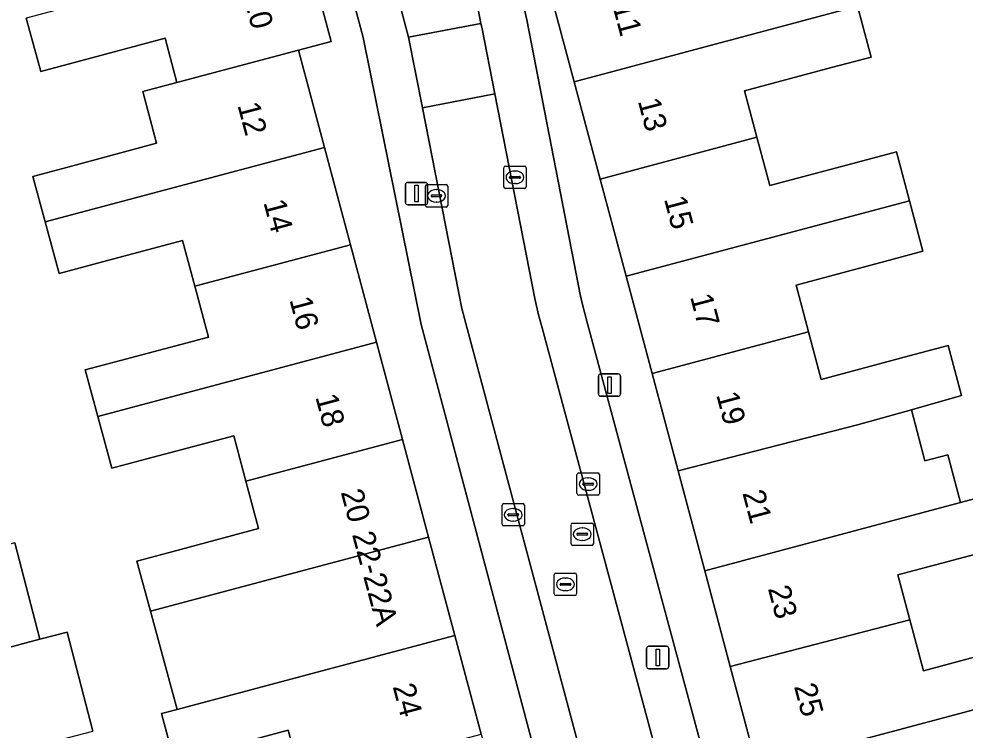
# Model space of a CAD drawing. Extents: x 162542 to 163147, y 380779 to 381521.
# Drawn here: x 162854.22 to 162896.54, y 381002.92 to 381034.74 of the extents above; entities that cross this region are included whole.
import ezdxf

# ---------------------------------------------------------------- set-up
doc = ezdxf.new("R2010")
doc.units = 0
for name, color, linetype in [('IMGEO_Erf', 7, 'Continuous'), ('IMGEO_Kolk', 7, 'Continuous'), ('IMGEO_Lichtmast', 7, 'Continuous'), ('IMGEO_Pand', 7, 'Continuous'), ('IMGEO_Pand_nummerreeks', 7, 'Continuous'), ('IMGEO_Parkeervlak_open', 7, 'Continuous'), ('IMGEO_Rijbaan_lokaal_open', 7, 'Continuous'), ('IMGEO_Rioolput', 7, 'Continuous'), ('IMGEO_Voetpad_open', 7, 'Continuous')]:
    doc.layers.add(name, color=color, linetype=linetype)

msp = doc.modelspace()

# ---------------------------------------------------------------- linework, layer by layer
at = {"layer": 'IMGEO_Erf'}
for points in [[(162891.722, 381035.31), (162892.33, 381033.032), (162890.568, 381032.562), (162886.669, 381031.521), (162887.223, 381029.444), (162887.801, 381027.276), (162891.74, 381028.327), (162893.464, 381028.787), (162894.048, 381026.603), (162894.652, 381024.342), (162892.926, 381023.882), (162888.978, 381022.829), (162889.537, 381020.734), (162890.104, 381018.608), (162894.038, 381019.658), (162895.779, 381020.123), (162896.377, 381017.884), (162894.132, 381017.251), (162894.742, 381014.963), (162895.766, 381015.236), (162896.336, 381013.099), (162899.895, 381014.048)], [(162866.886, 381000.609), (162866.265, 381002.917), (162861.161, 381001.543), (162860.594, 381003.653), (162861.288, 381003.838), (162860.098, 381008.239), (162859.492, 381010.48), (162861.059, 381010.898), (162864.933, 381011.932), (162864.369, 381014.046), (162863.824, 381016.087), (162859.934, 381015.048), (162858.369, 381014.63), (162857.741, 381016.949), (162857.178, 381019.031), (162858.759, 381019.453), (162862.69, 381020.502), (162862.084, 381022.773), (162861.538, 381024.821), (162857.561, 381023.76), (162856.01, 381023.346), (162855.386, 381025.656), (162854.835, 381027.692), (162856.4, 381028.11), (162860.375, 381029.171), (162859.757, 381031.489), (162861.279, 381031.894), (162860.751, 381033.871), (162856.861, 381032.833), (162855.192, 381032.388), (162854.547, 381034.765)], [(162854.038, 381011.295), (162855.15, 381006.98), (162856.378, 381007.296), (162857.52, 381002.862)], [(162896.956, 381010.776), (162893.527, 381009.861), (162894.062, 381007.856), (162894.671, 381005.574), (162899.329, 381006.818)]]:
    msp.add_lwpolyline(points, dxfattribs=at)
at = {"layer": 'IMGEO_Kolk'}
for p, q in [((162875.903, 381027.223), (162875.903, 381028.075)), ((162875.978, 381028.149), (162876.83, 381028.149)), ((162876.391, 381027.929), (162876.416, 381027.929)), ((162876.904, 381028.075), (162876.904, 381027.223)), ((162872.47, 381027.32), (162873.322, 381027.32)), ((162876.162, 381027.643), (162876.162, 381027.655)), ((162876.6, 381027.606), (162876.202, 381027.606)), ((162876.205, 381027.692), (162876.603, 381027.692)), ((162876.414, 381027.369), (162876.389, 381027.369)), ((162876.646, 381027.655), (162876.646, 381027.643)), ((162872.395, 381026.394), (162872.395, 381027.246)), ((162872.883, 381027.1), (162872.908, 381027.1)), ((162873.396, 381027.246), (162873.396, 381026.394)), ((162876.83, 381027.149), (162875.978, 381027.149)), ((162872.654, 381026.814), (162872.654, 381026.826)), ((162873.092, 381026.777), (162872.694, 381026.777)), ((162872.697, 381026.863), (162873.095, 381026.863)), ((162872.906, 381026.54), (162872.881, 381026.54)), ((162873.138, 381026.826), (162873.138, 381026.814)), ((162873.322, 381026.32), (162872.47, 381026.32)), ((162879.178, 381013.497), (162879.178, 381014.349)), ((162879.253, 381014.423), (162880.105, 381014.423)), ((162879.666, 381014.203), (162879.691, 381014.203)), ((162880.179, 381014.349), (162880.179, 381013.497)), ((162879.437, 381013.917), (162879.437, 381013.929)), ((162879.875, 381013.88), (162879.477, 381013.88)), ((162879.48, 381013.966), (162879.878, 381013.966)), ((162879.921, 381013.929), (162879.921, 381013.917)), ((162880.105, 381013.423), (162879.253, 381013.423)), ((162879.689, 381013.643), (162879.664, 381013.643)), ((162875.825, 381012.123), (162875.825, 381012.975)), ((162875.9, 381013.049), (162876.752, 381013.049)), ((162876.826, 381012.975), (162876.826, 381012.123)), ((162876.084, 381012.543), (162876.084, 381012.555)), ((162876.522, 381012.506), (162876.124, 381012.506)), ((162876.127, 381012.592), (162876.525, 381012.592)), ((162876.313, 381012.829), (162876.338, 381012.829)), ((162876.568, 381012.555), (162876.568, 381012.543)), ((162876.336, 381012.269), (162876.311, 381012.269)), ((162876.752, 381012.049), (162875.9, 381012.049))]:
    msp.add_line(p, q, dxfattribs=at)
for points in [[(162875.903, 381027.223), (162875.903, 381028.075)], [(162875.978, 381028.149), (162876.83, 381028.149)], [(162876.904, 381028.075), (162876.904, 381027.223)], [(162872.47, 381027.32), (162873.322, 381027.32)], [(162872.395, 381026.394), (162872.395, 381027.246)], [(162873.396, 381027.246), (162873.396, 381026.394)], [(162876.83, 381027.149), (162875.978, 381027.149)], [(162873.322, 381026.32), (162872.47, 381026.32)], [(162879.178, 381013.497), (162879.178, 381014.349)], [(162879.253, 381014.423), (162880.105, 381014.423)], [(162880.179, 381014.349), (162880.179, 381013.497)], [(162880.105, 381013.423), (162879.253, 381013.423)], [(162875.825, 381012.123), (162875.825, 381012.975)], [(162875.9, 381013.049), (162876.752, 381013.049)], [(162876.826, 381012.975), (162876.826, 381012.123)], [(162876.752, 381012.049), (162875.9, 381012.049)]]:
    msp.add_lwpolyline(points, dxfattribs=at)
for centre, radius, start, end in [((162875.98, 381028.073), 0.0765, 91.552, 178.448), ((162875.98, 381028.073), 0.0765, 91.552, 178.448), ((162876.828, 381028.073), 0.0765, 1.552, 88.448), ((162876.828, 381028.073), 0.0765, 1.552, 88.448), ((162872.472, 381027.244), 0.0765, 91.552, 178.448), ((162872.472, 381027.244), 0.0765, 91.552, 178.448), ((162873.32, 381027.244), 0.0765, 1.552, 88.448), ((162873.32, 381027.244), 0.0765, 1.552, 88.448), ((162876.202, 381027.652), 0.0403, 85.8775, 175.7526), ((162876.199, 381027.642), 0.0366, 178.938, 274.7102), ((162876.603, 381027.649), 0.043, 264.8664, 352.4533), ((162876.607, 381027.654), 0.0386, 1.7309, 96.639), ((162875.98, 381027.225), 0.0765, 181.552, 268.448), ((162875.98, 381027.225), 0.0765, 181.552, 268.448), ((162876.828, 381027.225), 0.0765, 271.552, 358.448), ((162876.828, 381027.225), 0.0765, 271.552, 358.448), ((162872.694, 381026.823), 0.0403, 85.8775, 175.7526), ((162872.691, 381026.813), 0.0366, 178.938, 274.7102), ((162873.095, 381026.82), 0.043, 264.8664, 352.4533), ((162873.099, 381026.825), 0.0386, 1.7309, 96.639), ((162872.472, 381026.396), 0.0765, 181.552, 268.448), ((162872.472, 381026.396), 0.0765, 181.552, 268.448), ((162873.32, 381026.396), 0.0765, 271.552, 358.448), ((162873.32, 381026.396), 0.0765, 271.552, 358.448), ((162879.255, 381014.347), 0.0765, 91.552, 178.448), ((162879.255, 381014.347), 0.0765, 91.552, 178.448), ((162880.103, 381014.347), 0.0765, 1.552, 88.448), ((162880.103, 381014.347), 0.0765, 1.552, 88.448), ((162879.477, 381013.926), 0.0403, 85.8775, 175.7526), ((162879.474, 381013.916), 0.0366, 178.938, 274.7102), ((162879.878, 381013.923), 0.043, 264.8664, 352.4533), ((162879.882, 381013.928), 0.0386, 1.7309, 96.639), ((162879.255, 381013.499), 0.0765, 181.552, 268.448), ((162879.255, 381013.499), 0.0765, 181.552, 268.448), ((162880.103, 381013.499), 0.0765, 271.552, 358.448), ((162880.103, 381013.499), 0.0765, 271.552, 358.448), ((162875.902, 381012.973), 0.0765, 91.552, 178.448), ((162875.902, 381012.973), 0.0765, 91.552, 178.448), ((162876.75, 381012.973), 0.0765, 1.552, 88.448), ((162876.75, 381012.973), 0.0765, 1.552, 88.448), ((162876.124, 381012.552), 0.0403, 85.8775, 175.7526), ((162876.121, 381012.542), 0.0366, 178.938, 274.7102), ((162876.525, 381012.549), 0.043, 264.8664, 352.4533), ((162876.529, 381012.554), 0.0386, 1.7309, 96.639), ((162875.902, 381012.125), 0.0765, 181.552, 268.448), ((162875.902, 381012.125), 0.0765, 181.552, 268.448), ((162876.75, 381012.125), 0.0765, 271.552, 358.448), ((162876.75, 381012.125), 0.0765, 271.552, 358.448)]:
    msp.add_arc(centre, radius, start, end, dxfattribs=at)
for centre, major_axis, ratio, start_param, end_param in [((162876.39, 381027.649), (-0.387, 0.002), 0.722429, 4.712389, 7.853982), ((162876.415, 381027.649), (-0.39, 0.002), 0.717154, 1.570796, 4.712389), ((162872.882, 381026.82), (-0.387, 0.002), 0.722429, 4.712389, 7.853982), ((162872.907, 381026.82), (-0.39, 0.002), 0.717154, 1.570796, 4.712389), ((162879.665, 381013.923), (-0.387, 0.002), 0.722429, 4.712389, 7.853982), ((162879.69, 381013.923), (-0.39, 0.002), 0.717154, 1.570796, 4.712389), ((162876.312, 381012.549), (-0.387, 0.002), 0.722429, 4.712389, 7.853982), ((162876.337, 381012.549), (-0.39, 0.002), 0.717154, 1.570796, 4.712389)]:
    msp.add_ellipse(centre, major_axis=major_axis, ratio=ratio, start_param=start_param, end_param=end_param, dxfattribs=at)
at = {"layer": 'IMGEO_Lichtmast'}
for p, q in [((162871.505, 381026.522), (162871.505, 381027.322)), ((162871.505, 381027.322), (162871.505, 381026.522)), ((162871.605, 381027.422), (162872.395, 381027.422)), ((162872.395, 381027.422), (162871.605, 381027.422)), ((162872.495, 381027.322), (162872.495, 381026.522)), ((162872.495, 381026.522), (162872.495, 381027.322)), ((162872.395, 381026.422), (162871.605, 381026.422)), ((162871.605, 381026.422), (162872.395, 381026.422)), ((162880.234, 381018.853), (162881.024, 381018.853)), ((162881.024, 381018.853), (162880.234, 381018.853)), ((162880.134, 381017.953), (162880.134, 381018.753)), ((162880.134, 381018.753), (162880.134, 381017.953)), ((162881.124, 381018.753), (162881.124, 381017.953)), ((162881.124, 381017.953), (162881.124, 381018.753)), ((162881.024, 381017.853), (162880.234, 381017.853)), ((162880.234, 381017.853), (162881.024, 381017.853)), ((162882.394, 381006.664), (162883.184, 381006.664)), ((162883.184, 381006.664), (162882.394, 381006.664)), ((162882.294, 381005.764), (162882.294, 381006.564)), ((162882.294, 381006.564), (162882.294, 381005.764)), ((162883.284, 381006.564), (162883.284, 381005.764)), ((162883.284, 381005.764), (162883.284, 381006.564)), ((162883.184, 381005.664), (162882.394, 381005.664)), ((162882.394, 381005.664), (162883.184, 381005.664))]:
    msp.add_line(p, q, dxfattribs=at)
for points in [[(162871.925, 381027.297), (162872.075, 381027.297), (162872.075, 381026.547), (162871.925, 381026.547), (162871.925, 381027.297)], [(162880.554, 381018.728), (162880.704, 381018.728), (162880.704, 381017.978), (162880.554, 381017.978), (162880.554, 381018.728)], [(162882.714, 381006.539), (162882.864, 381006.539), (162882.864, 381005.789), (162882.714, 381005.789), (162882.714, 381006.539)]]:
    msp.add_lwpolyline(points, dxfattribs=at)
for centre, start, end in [((162871.605, 381027.322), 90, 180), ((162871.605, 381027.322), 90, 180), ((162872.395, 381027.322), 0, 90), ((162872.395, 381027.322), 360, 90), ((162871.605, 381026.522), 180, 270), ((162871.605, 381026.522), 180, 270), ((162872.395, 381026.522), 270, 0), ((162872.395, 381026.522), 270, 0), ((162880.234, 381018.753), 90, 180), ((162880.234, 381018.753), 90, 180), ((162881.024, 381018.753), 0, 90), ((162881.024, 381018.753), 360, 90), ((162880.234, 381017.953), 180, 270), ((162880.234, 381017.953), 180, 270), ((162881.024, 381017.953), 270, 0), ((162881.024, 381017.953), 270, 0), ((162882.394, 381006.564), 90, 180), ((162882.394, 381006.564), 90, 180), ((162883.184, 381006.564), 0, 90), ((162883.184, 381006.564), 360, 90), ((162882.394, 381005.764), 180, 270), ((162882.394, 381005.764), 180, 270), ((162883.184, 381005.764), 270, 0), ((162883.184, 381005.764), 270, 0)]:
    msp.add_arc(centre, 0.1, start, end, dxfattribs=at)
at = {"layer": 'IMGEO_Pand'}
for points in [[(162879.055, 381031.927), (162891.722, 381035.31), (162891.151, 381037.446), (162889.659, 381037.048), (162889.066, 381039.265), (162884.877, 381038.146), (162877.894, 381036.28)], [(162867.015, 381038.085), (162854.547, 381034.765), (162855.192, 381032.388), (162856.861, 381032.833), (162860.751, 381033.871), (162861.279, 381031.894), (162866.722, 381033.341), (162868.178, 381033.728)], [(162879.055, 381031.927), (162880.217, 381027.572), (162887.223, 381029.444), (162886.669, 381031.521), (162890.568, 381032.562), (162892.33, 381033.032), (162891.722, 381035.31)], [(162866.722, 381033.341), (162861.279, 381031.894), (162859.757, 381031.489), (162860.375, 381029.171), (162856.4, 381028.11), (162854.835, 381027.692), (162855.386, 381025.656), (162867.885, 381028.983)], [(162887.223, 381029.444), (162880.217, 381027.572), (162881.378, 381023.219), (162894.048, 381026.603), (162893.464, 381028.787), (162891.74, 381028.327), (162887.801, 381027.276)], [(162869.048, 381024.626), (162867.885, 381028.983), (162855.386, 381025.656), (162856.01, 381023.346), (162857.561, 381023.76), (162861.538, 381024.821), (162862.084, 381022.773)], [(162882.539, 381018.864), (162889.537, 381020.734), (162888.978, 381022.829), (162892.926, 381023.882), (162894.652, 381024.342), (162894.048, 381026.603), (162881.378, 381023.219)], [(162857.741, 381016.949), (162870.212, 381020.268), (162869.048, 381024.626), (162862.084, 381022.773), (162862.69, 381020.502), (162858.759, 381019.453), (162857.178, 381019.031)], [(162895.779, 381020.123), (162894.038, 381019.658), (162890.104, 381018.608), (162889.537, 381020.734), (162882.539, 381018.864), (162883.7, 381014.511), (162891.731, 381016.575), (162894.132, 381017.251), (162896.377, 381017.884)], [(162871.375, 381015.911), (162870.212, 381020.268), (162857.741, 381016.949), (162858.369, 381014.63), (162859.934, 381015.048), (162863.824, 381016.087), (162864.369, 381014.046)], [(162894.132, 381017.251), (162891.731, 381016.575), (162883.7, 381014.511), (162884.891, 381010.046), (162896.336, 381013.099), (162895.766, 381015.236), (162894.742, 381014.963)], [(162871.375, 381015.911), (162864.369, 381014.046), (162864.933, 381011.932), (162861.059, 381010.898), (162859.492, 381010.48), (162860.098, 381008.239), (162872.538, 381011.552)], [(162893.527, 381009.861), (162896.956, 381010.776), (162900.514, 381011.725), (162899.895, 381014.048), (162896.336, 381013.099), (162884.891, 381010.046), (162886.035, 381005.76), (162894.062, 381007.856)], [(162854.038, 381011.295), (162850.802, 381010.434), (162851.915, 381006.113), (162855.15, 381006.98)], [(162872.538, 381011.552), (162860.098, 381008.239), (162861.288, 381003.838), (162865.701, 381005.013), (162873.714, 381007.147)], [(162899.329, 381006.818), (162894.671, 381005.574), (162894.062, 381007.856), (162886.035, 381005.76), (162887.241, 381001.237), (162898.764, 381004.311), (162899.916, 381004.618)], [(162855.15, 381006.98), (162851.915, 381006.113), (162851.188, 381005.923), (162852.384, 381001.526), (162853.05, 381001.699), (162853.368, 381001.782), (162855.067, 381002.224), (162857.52, 381002.862), (162856.378, 381007.296)], [(162873.714, 381007.147), (162865.701, 381005.013), (162861.288, 381003.838), (162860.594, 381003.653), (162861.161, 381001.543), (162866.265, 381002.917), (162866.886, 381000.609), (162874.891, 381002.74)], [(162888.416, 380996.831), (162896.385, 380998.957), (162899.94, 380999.906), (162899.344, 381002.139), (162898.764, 381004.311), (162887.241, 381001.237), (162887.571, 381000)]]:
    msp.add_lwpolyline(points, close=True, dxfattribs=at)
at = {"layer": 'IMGEO_Parkeervlak_open'}
for points in [[(162866.129, 381067.494), (162874.485, 381036.215), (162874.762, 381035.155), (162874.883, 381034.536), (162874.916, 381034.366), (162875.5, 381031.389), (162877.298, 381022.222), (162877.455, 381021.493), (162877.62, 381020.908), (162887.481, 380984.235), (162888.386, 380980.871), (162890.133, 380974.374), (162901.555, 380931.634), (162901.838, 380930.972), (162901.876, 380930.848), (162901.98, 380930.5), (162901.957, 380930.656)], [(162879.625, 381021.207), (162879.415, 381022.016), (162879.319, 381022.406), (162879.144, 381023.334), (162876.936, 381034.701), (162876.741, 381035.545), (162876.464, 381036.645), (162868.265, 381067.311)], [(162872.262, 381030.754), (162871.637, 381033.921), (162865.379, 381057.517)], [(162863.623, 381056.326), (162869.619, 381033.902), (162872.201, 381021.07), (162882.251, 380983.223), (162896.332, 380930.722), (162896.579, 380929.758), (162896.835, 380929.036), (162897.228, 380928.095), (162898.683, 380924.706), (162898.786, 380924.4), (162898.843, 380924.15), (162902.951, 380908.79)], [(162898.286, 380931.049), (162885.174, 380980.018), (162884.27, 380983.395), (162884.203, 380983.645), (162874.033, 381021.78), (162872.262, 381030.754)], [(162903.319, 380932.863), (162892.108, 380974.822), (162879.625, 381021.207)]]:
    msp.add_lwpolyline(points, dxfattribs=at)
at = {"layer": 'IMGEO_Rijbaan_lokaal_open'}
for points in [[(162866.129, 381067.494), (162865.157, 381071.634), (162861.83, 381070.69), (162861.841, 381070.65), (162863.464, 381064.612), (162863.489, 381064.521), (162863.824, 381063.336), (162865.102, 381058.472), (162865.379, 381057.517), (162871.637, 381033.921), (162874.883, 381034.536), (162874.762, 381035.155), (162874.485, 381036.215)], [(162874.883, 381034.536), (162871.637, 381033.921), (162872.262, 381030.754), (162875.5, 381031.389), (162874.916, 381034.366)], [(162875.5, 381031.389), (162872.262, 381030.754), (162874.033, 381021.78), (162884.203, 380983.645), (162884.27, 380983.395), (162887.481, 380984.235), (162877.62, 381020.908), (162877.455, 381021.493), (162877.298, 381022.222)]]:
    msp.add_lwpolyline(points, close=True, dxfattribs=at)
at = {"layer": 'IMGEO_Rioolput'}
for p, q in [((162878.914, 381011.255), (162878.914, 381012.107)), ((162878.989, 381012.181), (162879.841, 381012.181)), ((162879.915, 381012.107), (162879.915, 381011.255)), ((162879.173, 381011.675), (162879.173, 381011.687)), ((162879.216, 381011.724), (162879.614, 381011.724)), ((162879.402, 381011.961), (162879.427, 381011.961)), ((162879.657, 381011.687), (162879.657, 381011.675)), ((162879.611, 381011.638), (162879.213, 381011.638)), ((162879.425, 381011.401), (162879.4, 381011.401)), ((162879.841, 381011.181), (162878.989, 381011.181)), ((162878.16, 381009.011), (162878.16, 381009.863)), ((162878.235, 381009.937), (162879.087, 381009.937)), ((162878.648, 381009.717), (162878.673, 381009.717)), ((162879.161, 381009.863), (162879.161, 381009.011)), ((162878.419, 381009.431), (162878.419, 381009.443)), ((162878.857, 381009.394), (162878.459, 381009.394)), ((162878.462, 381009.48), (162878.86, 381009.48)), ((162878.671, 381009.157), (162878.646, 381009.157)), ((162878.903, 381009.443), (162878.903, 381009.431)), ((162879.087, 381008.937), (162878.235, 381008.937))]:
    msp.add_line(p, q, dxfattribs=at)
for points in [[(162878.914, 381011.255), (162878.914, 381012.107)], [(162878.989, 381012.181), (162879.841, 381012.181)], [(162879.915, 381012.107), (162879.915, 381011.255)], [(162879.841, 381011.181), (162878.989, 381011.181)], [(162878.16, 381009.011), (162878.16, 381009.863)], [(162878.235, 381009.937), (162879.087, 381009.937)], [(162879.161, 381009.863), (162879.161, 381009.011)], [(162879.087, 381008.937), (162878.235, 381008.937)]]:
    msp.add_lwpolyline(points, dxfattribs=at)
for centre, radius, start, end in [((162878.991, 381012.105), 0.0765, 91.552, 178.448), ((162878.991, 381012.105), 0.0765, 91.552, 178.448), ((162879.839, 381012.105), 0.0765, 1.552, 88.448), ((162879.839, 381012.105), 0.0765, 1.552, 88.448), ((162879.213, 381011.684), 0.0403, 85.8775, 175.7526), ((162879.21, 381011.674), 0.0366, 178.938, 274.7102), ((162879.614, 381011.681), 0.043, 264.8664, 352.4533), ((162879.618, 381011.686), 0.0386, 1.7309, 96.639), ((162878.991, 381011.257), 0.0765, 181.552, 268.448), ((162878.991, 381011.257), 0.0765, 181.552, 268.448), ((162879.839, 381011.257), 0.0765, 271.552, 358.448), ((162879.839, 381011.257), 0.0765, 271.552, 358.448), ((162878.237, 381009.861), 0.0765, 91.552, 178.448), ((162878.237, 381009.861), 0.0765, 91.552, 178.448), ((162879.085, 381009.861), 0.0765, 1.552, 88.448), ((162879.085, 381009.861), 0.0765, 1.552, 88.448), ((162878.459, 381009.44), 0.0403, 85.8775, 175.7526), ((162878.456, 381009.43), 0.0366, 178.938, 274.7102), ((162878.86, 381009.437), 0.043, 264.8664, 352.4533), ((162878.864, 381009.442), 0.0386, 1.7309, 96.639), ((162878.237, 381009.013), 0.0765, 181.552, 268.448), ((162878.237, 381009.013), 0.0765, 181.552, 268.448), ((162879.085, 381009.013), 0.0765, 271.552, 358.448), ((162879.085, 381009.013), 0.0765, 271.552, 358.448)]:
    msp.add_arc(centre, radius, start, end, dxfattribs=at)
for centre, major_axis, ratio, start_param, end_param in [((162879.401, 381011.681), (-0.387, 0.002), 0.722429, 4.712389, 7.853982), ((162879.426, 381011.681), (-0.39, 0.002), 0.717154, 1.570796, 4.712389), ((162878.647, 381009.437), (-0.387, 0.002), 0.722429, 4.712389, 7.853982), ((162878.672, 381009.437), (-0.39, 0.002), 0.717154, 1.570796, 4.712389)]:
    msp.add_ellipse(centre, major_axis=major_axis, ratio=ratio, start_param=start_param, end_param=end_param, dxfattribs=at)
at = {"layer": 'IMGEO_Voetpad_open'}
for points in [[(162891.804, 380984.13), (162890.629, 380988.534), (162889.486, 380992.819), (162888.416, 380996.831), (162887.571, 381000), (162887.241, 381001.237), (162886.035, 381005.76), (162884.891, 381010.046), (162883.7, 381014.511), (162882.539, 381018.864), (162881.378, 381023.219), (162880.217, 381027.572), (162879.055, 381031.927), (162877.894, 381036.28), (162876.732, 381040.635), (162875.571, 381044.988), (162874.41, 381049.342), (162873.249, 381053.695), (162872.056, 381058.167), (162871.805, 381059.159), (162871.058, 381061.946), (162870, 381065.898), (162867.103, 381076.714), (162864.518, 381076.093)], [(162868.265, 381067.311), (162876.464, 381036.645), (162876.741, 381035.545), (162876.936, 381034.701), (162879.144, 381023.334), (162879.319, 381022.406), (162879.415, 381022.016), (162879.625, 381021.207), (162892.108, 380974.822), (162903.319, 380932.863)], [(162896.332, 380930.722), (162882.251, 380983.223), (162872.201, 381021.07), (162869.619, 381033.902), (162863.623, 381056.326)], [(162867.015, 381038.085), (162868.178, 381033.728), (162866.722, 381033.341), (162867.885, 381028.983), (162869.048, 381024.626), (162870.212, 381020.268), (162871.375, 381015.911), (162872.538, 381011.552), (162873.714, 381007.147), (162874.891, 381002.74), (162875.622, 381000), (162876.067, 380998.335), (162877.237, 380993.949), (162878.397, 380989.605), (162879.557, 380985.261), (162880.716, 380980.917), (162881.715, 380977.176), (162883.123, 380971.9), (162884.299, 380967.494), (162885.475, 380963.089), (162886.651, 380958.683), (162887.828, 380954.277)]]:
    msp.add_lwpolyline(points, dxfattribs=at)

# ---------------------------------------------------------------- texts
at = {"layer": 'IMGEO_Pand_nummerreeks'}
for s, rotation, p in [('10', 284.9425, (162864.272, 381035.644)), ('11', 284.9349, (162880.755, 381035.332)), ('13', 284.9349, (162881.895, 381031.063)), ('12', 284.9483, (162863.985, 381030.879)), ('14', 284.9461, (162865.147, 381026.528)), ('15', 284.9349, (162883.063, 381026.683)), ('16', 284.9461, (162866.308, 381022.178)), ('17', 284.9349, (162884.231, 381022.304)), ('19', 284.9368, (162885.398, 381017.925)), ('18', 284.9461, (162867.469, 381017.826)), ('20', 284.9483, (162868.607, 381013.564)), ('21', 284.9368, (162886.571, 381013.524)), ('22-22A', 284.9483, (162869.111, 381011.671)), ('23', 284.9368, (162887.71, 381009.254)), ('24', 284.9483, (162870.928, 381004.867)), ('25', 284.9368, (162888.878, 381004.875))]:
    msp.add_text(s, height=1, rotation=rotation, dxfattribs=at).set_placement(p)

doc.saveas('drawing.dxf')
